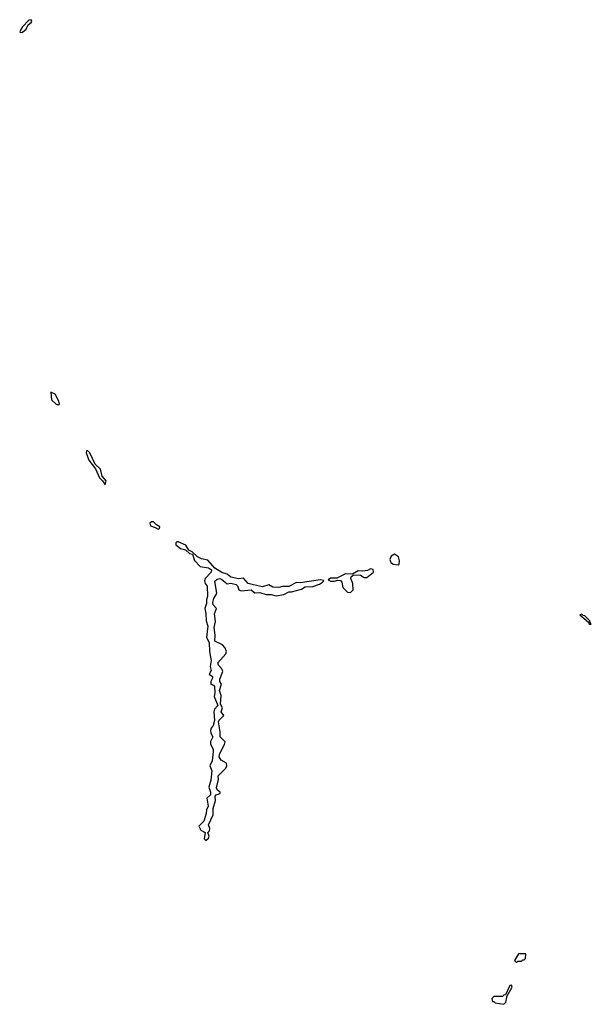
# Model space of a CAD drawing. Extents: x 2769579 to 2883812, y 684207 to 828660.
# Tile 411 of 505: x 2861144 to 2865690, y 773198 to 781030. Entities that reach past the tile are written whole.
import ezdxf

# ---------------------------------------------------------------- set-up
doc = ezdxf.new("R2010")
doc.units = 0

msp = doc.modelspace()

# ---------------------------------------------------------------- linework, layer by layer
at = {"layer": '0CON02XD'}
for points in [[(2861147.5, 780927.5), (2861165, 780930), (2861196.7, 780955), (2861211.2, 780988.8), (2861235, 781007.5), (2861240, 781015), (2861235, 781030), (2861217.5, 781025), (2861165, 780972.5), (2861144, 780935), (2861147.5, 780927.5)], [(2861455, 777967.5), (2861460, 777975), (2861456, 777995), (2861425, 778050), (2861391.7, 778068.3), (2861396.7, 778005), (2861435, 777971.2), (2861455, 777967.5)], [(2861825, 777330), (2861831.7, 777361.7), (2861799.3, 777399.3), (2861786.7, 777455), (2861743.6, 777493.6), (2861702.5, 777585), (2861685, 777600), (2861675, 777600), (2861672.5, 777585), (2861694, 777525), (2861746.2, 777456.2), (2861777.5, 777385), (2861803, 777363), (2861825, 777330)], [(2862245, 776977.5), (2862255, 776982.5), (2862257.5, 776995), (2862230.7, 777010.7), (2862207.5, 777035), (2862193.3, 777036.7), (2862180, 777025), (2862183, 777003), (2862221.7, 776991.7), (2862245, 776977.5)], [(2862625, 774500), (2862645, 774520), (2862650, 774535), (2862640, 774565), (2862653.6, 774576.4), (2862656.7, 774595), (2862646, 774625), (2862683.3, 774705), (2862682, 774755), (2862702.3, 774817.7), (2862697.7, 774852.3), (2862707.3, 774862.7), (2862737.5, 774875), (2862737.5, 774885), (2862715, 774903.3), (2862708.3, 774918.3), (2862726.2, 774985), (2862723.3, 775015), (2862783, 775077), (2862792.5, 775095), (2862790, 775115), (2862745, 775138.8), (2862729.4, 775165), (2862732.2, 775187.8), (2862773.8, 775265), (2862778.8, 775285), (2862738.8, 775325), (2862738.8, 775365), (2862726, 775445), (2862731.2, 775458.8), (2862766.7, 775495), (2862747.5, 775525), (2862757.5, 775555), (2862740, 775585), (2862747.5, 775655), (2862732, 775695), (2862748.8, 775745), (2862736.7, 775765), (2862736.7, 775785), (2862760, 775845), (2862751.2, 775865), (2862725.8, 775895), (2862720, 775915), (2862782.5, 775985), (2862790, 776005), (2862776.7, 776035), (2862755.9, 776055.9), (2862695, 776087.5), (2862698.8, 776135), (2862691.2, 776195), (2862702.3, 776242.3), (2862693.9, 776303.9), (2862710, 776345), (2862683.8, 776375), (2862681.2, 776395), (2862688.8, 776425), (2862711.2, 776465), (2862696.4, 776563.6), (2862715, 776580), (2862735, 776583.8), (2862749.5, 776579.5), (2862795, 776543.3), (2862823.6, 776546.4), (2862865, 776536), (2862875.6, 776525.6), (2862885.7, 776495.7), (2862905, 776485.8), (2862985, 776493.8), (2863015, 776470), (2863055, 776474), (2863105, 776457.5), (2863145, 776458), (2863185, 776448), (2863245, 776456.7), (2863285, 776477.5), (2863305, 776477.5), (2863385, 776500), (2863415, 776518), (2863475, 776521.2), (2863529.5, 776540.5), (2863552.5, 776555), (2863562.5, 776565), (2863560, 776570), (2863535, 776573.3), (2863375, 776549.2), (2863345, 776553.3), (2863285, 776521.2), (2863235, 776521.2), (2863205, 776513.8), (2863156, 776516), (2863125, 776533.8), (2863075, 776519.2), (2863003.9, 776533.9), (2862960, 776545), (2862925, 776586.7), (2862885, 776582.5), (2862824.1, 776594.1), (2862795, 776618.8), (2862752.9, 776632.9), (2862695.9, 776665.9), (2862640.7, 776730.7), (2862591.2, 776741.2), (2862557.7, 776757.7), (2862515, 776797.5), (2862490, 776810), (2862465, 776848.8), (2862405, 776876.7), (2862395, 776876.7), (2862385, 776867.5), (2862385, 776852.5), (2862422.7, 776822.7), (2862462, 776812), (2862495, 776783.3), (2862518.3, 776778.3), (2862535, 776727.5), (2862579.3, 776679.3), (2862645, 776670.8), (2862668.8, 776655), (2862666, 776635), (2862620, 776585), (2862613.3, 776565), (2862620, 776545), (2862636.2, 776525), (2862637, 776443), (2862629.2, 776415), (2862629.2, 776385), (2862615.8, 776345), (2862625.6, 776305.6), (2862626.8, 776246.8), (2862641.2, 776205), (2862630, 776115), (2862651.9, 776075), (2862653, 776003), (2862661.7, 775958.3), (2862667.1, 775932.9), (2862658.8, 775885), (2862666.2, 775853.8), (2862650, 775825), (2862676.2, 775805), (2862678.3, 775791.7), (2862663.8, 775765), (2862663.6, 775743.6), (2862685, 775737.5), (2862693.3, 775725), (2862696.2, 775675), (2862690, 775645), (2862720, 775575), (2862692, 775545), (2862688, 775525), (2862693.8, 775455), (2862683.9, 775416.1), (2862666.7, 775395), (2862662, 775375), (2862664.1, 775354.1), (2862681.2, 775325), (2862661.2, 775288.8), (2862660.5, 775270.5), (2862682, 775225), (2862682.5, 775205), (2862675.7, 775135), (2862656.7, 775095), (2862672.5, 775055), (2862665, 774980), (2862648.8, 774925), (2862661.2, 774885), (2862661.2, 774865), (2862633.3, 774836.7), (2862644, 774775), (2862629.2, 774745), (2862627.5, 774715), (2862609.2, 774655), (2862570, 774615), (2862583.6, 774583.6), (2862620, 774565), (2862610, 774515), (2862625, 774500)], [(2864155, 776692.5), (2864161.7, 776698.3), (2864163.3, 776725), (2864156.4, 776756.4), (2864125, 776777.5), (2864097, 776763), (2864086.7, 776735), (2864095, 776712.5), (2864115, 776697.5), (2864155, 776692.5)], [(2863775, 776472.5), (2863796.7, 776495), (2863793.8, 776545), (2863777.5, 776585), (2863780.7, 776599.3), (2863795, 776610), (2863835, 776613.3), (2863855, 776610), (2863883, 776593), (2863905, 776592.5), (2863956.7, 776635), (2863955, 776657.5), (2863935, 776662.5), (2863910.7, 776649.3), (2863873.6, 776643.6), (2863835, 776646.7), (2863791.7, 776618.3), (2863735, 776621.2), (2863665, 776587.5), (2863615, 776586.2), (2863597.5, 776575), (2863616.1, 776563.9), (2863645, 776563.3), (2863675, 776572.5), (2863695, 776570), (2863706.4, 776556.4), (2863715, 776512.5), (2863750, 776475), (2863775, 776472.5)], [(2865685, 776220), (2865690, 776225), (2865680, 776235), (2865678.3, 776248.3), (2865638.3, 776288.3), (2865625, 776290), (2865615, 776300), (2865600, 776295), (2865668.3, 776238.3), (2865671.7, 776221.7), (2865685, 776220)], [(2865095, 773530), (2865105, 773540), (2865135, 773540), (2865145, 773550), (2865155, 773550), (2865167, 773563), (2865168.3, 773598.3), (2865111.7, 773598.3), (2865080, 773545), (2865095, 773530)], [(2864995, 773197.5), (2865010, 773215), (2865020, 773265), (2865060, 773335), (2865055, 773350), (2865041.7, 773348.3), (2865008.3, 773271.7), (2864995, 773270), (2864985, 773260), (2864915, 773260), (2864900, 773245), (2864905, 773220), (2864915, 773220), (2864925, 773210), (2864995, 773197.5)]]:
    msp.add_lwpolyline(points, dxfattribs=at)

doc.saveas('drawing.dxf')
